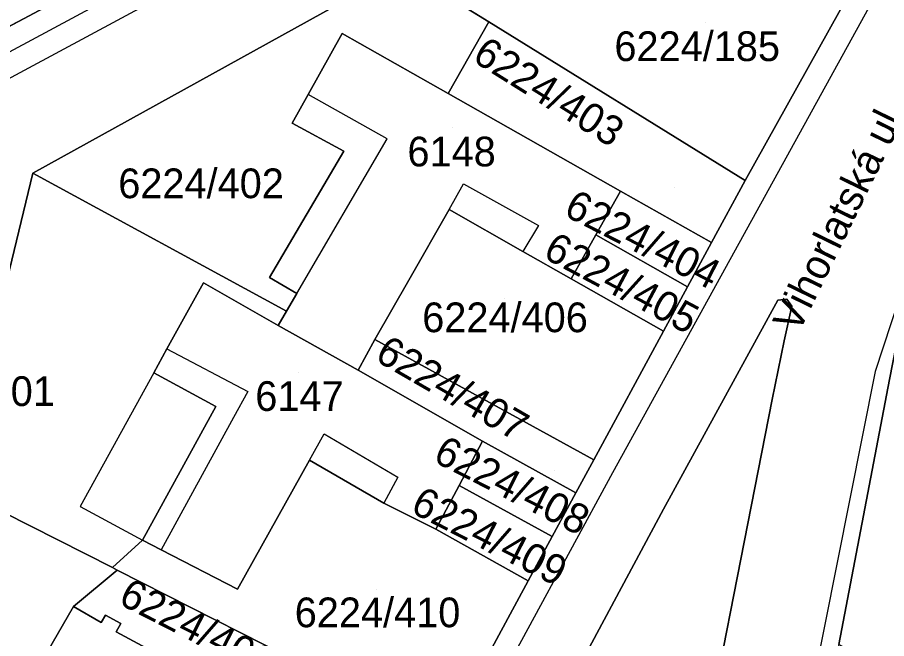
# Model space of a CAD drawing. Extents: x -266199 to -261993, y -1239047 to -1235108.
# Drawn here: x -263965.8 to -263907.2, y -1236427.7 to -1236385.8 of the extents above; entities that cross this region are included whole.
import ezdxf

# ---------------------------------------------------------------- set-up
doc = ezdxf.new("R2010")
doc.units = 0
for name, color, linetype in [('body_kn', 7, 'Continuous'), ('kladpar_druhypozemkov', 7, 'Continuous'), ('kladpar_hranice', 7, 'Continuous'), ('kladpar_parcelnecisla', 7, 'Continuous'), ('kladpar_plochy', 7, 'Continuous'), ('popisy', 7, 'Continuous'), ('zappar_hrandruhpozemk', 7, 'Continuous')]:
    doc.layers.add(name, color=color, linetype=linetype)

msp = doc.modelspace()

# ---------------------------------------------------------------- linework, layer by layer
at = {"layer": 'body_kn'}
for p, q in [((-263934.02, -1236386.14), (-263934.02, -1236386.14)), ((-263943.88, -1236386.92), (-263943.88, -1236386.92)), ((-263943.88, -1236386.92), (-263943.88, -1236386.92)), ((-263946.18, -1236391.04), (-263946.18, -1236391.04)), ((-263936.75, -1236390.96), (-263936.75, -1236390.96)), ((-263947.25, -1236392.96), (-263947.25, -1236392.96)), ((-263940.85, -1236394.01), (-263940.85, -1236394.01)), ((-263943.77, -1236394.85), (-263943.77, -1236394.85)), ((-263964.72, -1236396.32), (-263964.72, -1236396.32)), ((-263964.72, -1236396.32), (-263964.72, -1236396.32)), ((-263935.72, -1236397.05), (-263935.72, -1236397.05)), ((-263916.75, -1236396.82), (-263916.75, -1236396.82)), ((-263916.75, -1236396.82), (-263916.75, -1236396.82)), ((-263925.13, -1236397.53), (-263925.13, -1236397.53)), ((-263925.13, -1236397.53), (-263925.13, -1236397.53)), ((-263936.69, -1236398.78), (-263936.69, -1236398.78)), ((-263936.69, -1236398.78), (-263936.69, -1236398.78)), ((-263930.67, -1236399.84), (-263930.67, -1236399.84)), ((-263926.8, -1236400.48), (-263926.8, -1236400.48)), ((-263926.8, -1236400.48), (-263926.8, -1236400.48)), ((-263919.01, -1236400.99), (-263919.01, -1236400.99)), ((-263931.72, -1236401.59), (-263931.72, -1236401.59)), ((-263953.24, -1236403.71), (-263953.24, -1236403.71)), ((-263953.24, -1236403.71), (-263953.24, -1236403.71)), ((-263948.79, -1236403.34), (-263948.79, -1236403.34)), ((-263939.41, -1236403.52), (-263939.41, -1236403.52)), ((-263928.47, -1236403.43), (-263928.47, -1236403.43)), ((-263928.47, -1236403.43), (-263928.47, -1236403.43)), ((-263920.63, -1236403.98), (-263920.63, -1236403.98)), ((-263946.95, -1236404.42), (-263946.95, -1236404.42)), ((-263946.95, -1236404.42), (-263946.95, -1236404.42)), ((-263914.55, -1236404.87), (-263914.55, -1236404.87)), ((-263913.94, -1236404.8), (-263913.94, -1236404.8)), ((-263913.61, -1236405.27), (-263913.61, -1236405.27)), ((-263947.65, -1236405.62), (-263947.65, -1236405.62)), ((-263948.21, -1236406.59), (-263948.21, -1236406.59)), ((-263922.25, -1236406.97), (-263922.25, -1236406.97)), ((-263941.7, -1236407.52), (-263941.7, -1236407.52)), ((-263941.7, -1236407.52), (-263941.7, -1236407.52)), ((-263914.11, -1236407.62), (-263914.11, -1236407.62)), ((-263955.71, -1236408.14), (-263955.71, -1236408.14)), ((-263955.71, -1236408.14), (-263955.71, -1236408.14)), ((-263942.81, -1236409.58), (-263942.81, -1236409.58)), ((-263956.58, -1236409.77), (-263956.58, -1236409.77)), ((-263956.58, -1236409.77), (-263956.58, -1236409.77)), ((-263907.98, -1236409.68), (-263907.98, -1236409.68)), ((-263950.25, -1236411.02), (-263950.25, -1236411.02)), ((-263914.92, -1236411.56), (-263914.92, -1236411.56)), ((-263952.4, -1236412.03), (-263952.4, -1236412.03)), ((-263951.21, -1236412.77), (-263951.21, -1236412.77)), ((-263945.1, -1236413.88), (-263945.1, -1236413.88)), ((-263934.44, -1236414.37), (-263934.44, -1236414.37)), ((-263934.44, -1236414.37), (-263934.44, -1236414.37)), ((-263946.09, -1236415.65), (-263946.09, -1236415.65)), ((-263946.09, -1236415.65), (-263946.09, -1236415.65)), ((-263926.93, -1236415.62), (-263926.93, -1236415.62)), ((-263925.67, -1236416.5), (-263925.67, -1236416.5)), ((-263940.14, -1236416.79), (-263940.14, -1236416.79)), ((-263936.02, -1236417.34), (-263936.02, -1236417.34)), ((-263936.02, -1236417.34), (-263936.02, -1236417.34)), ((-263928.14, -1236417.84), (-263928.14, -1236417.84)), ((-263961.53, -1236418.76), (-263961.53, -1236418.76)), ((-263941.09, -1236418.53), (-263941.09, -1236418.53)), ((-263922.25, -1236418.95), (-263922.25, -1236418.95)), ((-263937.59, -1236420.29), (-263937.59, -1236420.29)), ((-263929.74, -1236420.78), (-263929.74, -1236420.78)), ((-263957.35, -1236421.03), (-263957.35, -1236421.03)), ((-263956.08, -1236421.67), (-263956.08, -1236421.67)), ((-263959.36, -1236422.88), (-263959.36, -1236422.88)), ((-263959.05, -1236423.04), (-263959.05, -1236423.04)), ((-263959.05, -1236423.04), (-263959.05, -1236423.04)), ((-263931.36, -1236423.77), (-263931.36, -1236423.77)), ((-263931.36, -1236423.77), (-263931.36, -1236423.77)), ((-263950.95, -1236424.32), (-263950.95, -1236424.32)), ((-263961.99, -1236425.5), (-263961.99, -1236425.5)), ((-263960.13, -1236426.58), (-263960.13, -1236426.58)), ((-263959.83, -1236426.08), (-263959.83, -1236426.08)), ((-263959.11, -1236427.2), (-263959.11, -1236427.2)), ((-263958.8, -1236426.64), (-263958.8, -1236426.64))]:
    msp.add_line(p, q, dxfattribs=at)
at = {"layer": 'kladpar_druhypozemkov'}
for p, q in [((-263919.41, -1236386.18), (-263919.41, -1236386.18)), ((-263936.48, -1236393.27), (-263936.48, -1236393.27)), ((-263952.19, -1236396.14), (-263952.19, -1236396.14)), ((-263921.5, -1236397.26), (-263921.5, -1236397.26)), ((-263922.38, -1236400.42), (-263922.38, -1236400.42)), ((-263924.19, -1236403.99), (-263924.19, -1236403.99)), ((-263932.98, -1236404.79), (-263932.98, -1236404.79)), ((-263946.8, -1236409.73), (-263946.8, -1236409.73)), ((-263929.59, -1236416.37), (-263929.59, -1236416.37)), ((-263931.7, -1236417.2), (-263931.7, -1236417.2)), ((-263933.19, -1236420.77), (-263933.19, -1236420.77)), ((-263941.56, -1236424.32), (-263941.56, -1236424.32))]:
    msp.add_line(p, q, dxfattribs=at)
at = {"layer": 'kladpar_hranice'}
for points in [[(-263816.18, -1236226.75), (-263826.2, -1236245.42), (-263836.21, -1236264.06), (-263836.94, -1236265.42), (-263845.64, -1236281.4), (-263846.39, -1236282.72), (-263858.77, -1236304.48), (-263870.82, -1236325.69), (-263879.41, -1236340.94), (-263880.17, -1236342.36), (-263887.47, -1236357.31), (-263894.57, -1236375.82), (-263895.21, -1236377.24), (-263901.45, -1236392.27), (-263906.58, -1236407.92), (-263907.02, -1236410.22), (-263910.44, -1236428.05), (-263914.07, -1236446.98), (-263914.43, -1236448.51), (-263918.05, -1236465.54)], [(-263958.44, -1236382.24), (-263975.04, -1236391.08), (-263992.65, -1236359.38), (-263976.51, -1236351.26), (-263958.44, -1236382.24)], [(-263906.88, -1236364.19), (-263923.3, -1236373.42), (-263939.8, -1236382.56), (-263945.19, -1236385.54), (-263964.72, -1236396.32), (-263966.77, -1236404.78), (-263980.16, -1236411.78), (-263988.48, -1236408.56), (-263991.42, -1236409.29), (-263995.95, -1236402.42), (-263990.99, -1236399.85), (-263975.04, -1236391.08), (-263958.44, -1236382.24), (-263942.58, -1236373.84), (-263926.99, -1236364.91), (-263927.69, -1236363.44), (-263911.78, -1236355.63)], [(-263916.75, -1236396.82), (-263934.02, -1236386.14), (-263939.8, -1236382.56), (-263923.3, -1236373.42), (-263906.88, -1236364.19), (-263903.81, -1236362.59), (-263902.37, -1236362.51), (-263900.53, -1236363.24), (-263900, -1236363.73), (-263903.37, -1236372.8), (-263916.75, -1236396.82)], [(-263958.83, -1236477.38), (-263950.22, -1236461.58), (-263951.61, -1236460.9), (-263948.3, -1236454.84), (-263947.05, -1236452.56), (-263942.51, -1236444.18), (-263939.15, -1236438.06), (-263937, -1236434.21), (-263931.36, -1236423.77), (-263929.74, -1236420.78), (-263928.14, -1236417.84), (-263926.93, -1236415.62), (-263922.25, -1236406.97), (-263920.63, -1236403.98), (-263919.01, -1236400.99), (-263916.75, -1236396.82), (-263903.37, -1236372.8)], [(-263964.72, -1236396.32), (-263945.19, -1236385.54), (-263939.8, -1236382.56), (-263934.02, -1236386.14), (-263936.75, -1236390.96), (-263943.88, -1236386.92), (-263946.18, -1236391.04), (-263947.25, -1236392.96), (-263943.77, -1236394.85), (-263948.79, -1236403.34), (-263946.95, -1236404.42), (-263947.65, -1236405.62), (-263964.72, -1236396.32)], [(-263916.75, -1236396.82), (-263919.01, -1236400.99), (-263925.13, -1236397.53), (-263936.75, -1236390.96), (-263934.02, -1236386.14), (-263916.75, -1236396.82)], [(-263943.88, -1236386.92), (-263936.75, -1236390.96), (-263925.13, -1236397.53), (-263926.8, -1236400.48), (-263928.47, -1236403.43), (-263931.72, -1236401.59), (-263936.69, -1236398.78), (-263939.41, -1236403.52), (-263941.7, -1236407.52), (-263942.81, -1236409.58), (-263948.21, -1236406.59), (-263947.65, -1236405.62), (-263946.95, -1236404.42), (-263948.79, -1236403.34), (-263943.77, -1236394.85), (-263947.25, -1236392.96), (-263946.18, -1236391.04), (-263943.88, -1236386.92)], [(-263901.45, -1236392.27), (-263879.86, -1236403.75), (-263874.81, -1236406.44), (-263855.08, -1236416.93), (-263863.36, -1236432.88), (-263870.07, -1236445.83), (-263859.36, -1236452.61), (-263861.22, -1236455.71), (-263872.93, -1236449.13), (-263891.83, -1236438.51), (-263910.44, -1236428.05), (-263907.02, -1236410.22), (-263906.58, -1236407.92), (-263901.45, -1236392.27)], [(-263980.16, -1236411.78), (-263966.77, -1236404.78), (-263964.72, -1236396.32), (-263947.65, -1236405.62), (-263948.21, -1236406.59), (-263953.24, -1236403.71), (-263955.71, -1236408.14), (-263956.58, -1236409.77), (-263952.4, -1236412.03), (-263957.35, -1236421.03), (-263959.36, -1236422.88), (-263968.57, -1236418.22), (-263980.16, -1236411.78)], [(-263925.13, -1236397.53), (-263919.01, -1236400.99), (-263920.63, -1236403.98), (-263926.8, -1236400.48), (-263925.13, -1236397.53)], [(-263928.47, -1236403.43), (-263922.25, -1236406.97), (-263926.93, -1236415.62), (-263941.7, -1236407.52), (-263939.41, -1236403.52), (-263936.69, -1236398.78), (-263931.72, -1236401.59), (-263928.47, -1236403.43)], [(-263926.8, -1236400.48), (-263920.63, -1236403.98), (-263922.25, -1236406.97), (-263928.47, -1236403.43), (-263926.8, -1236400.48)], [(-263953.24, -1236403.71), (-263948.21, -1236406.59), (-263942.81, -1236409.58), (-263934.44, -1236414.37), (-263936.02, -1236417.34), (-263937.59, -1236420.29), (-263941.09, -1236418.53), (-263946.09, -1236415.65), (-263950.95, -1236424.32), (-263956.08, -1236421.67), (-263957.35, -1236421.03), (-263952.4, -1236412.03), (-263956.58, -1236409.77), (-263955.71, -1236408.14), (-263953.24, -1236403.71)], [(-263929.87, -1236478.51), (-263924.64, -1236462.38), (-263920.78, -1236441.41), (-263914.92, -1236411.56), (-263914.11, -1236407.62), (-263913.61, -1236405.27), (-263913.94, -1236404.8), (-263914.55, -1236404.87), (-263922.25, -1236418.95), (-263929.08, -1236431.67), (-263935.81, -1236443.94), (-263946.57, -1236463.65), (-263952.6, -1236474.73)], [(-263952.6, -1236474.73), (-263946.57, -1236463.65), (-263935.81, -1236443.94), (-263929.08, -1236431.67), (-263922.25, -1236418.95), (-263914.55, -1236404.87), (-263913.94, -1236404.8), (-263913.61, -1236405.27), (-263914.11, -1236407.62), (-263914.92, -1236411.56), (-263920.78, -1236441.41), (-263924.64, -1236462.38), (-263929.87, -1236478.51)], [(-263941.7, -1236407.52), (-263926.93, -1236415.62), (-263928.14, -1236417.84), (-263934.44, -1236414.37), (-263942.81, -1236409.58), (-263941.7, -1236407.52)], [(-263934.44, -1236414.37), (-263928.14, -1236417.84), (-263929.74, -1236420.78), (-263936.02, -1236417.34), (-263934.44, -1236414.37)], [(-263931.36, -1236423.77), (-263937, -1236434.21), (-263944.16, -1236430.58), (-263959.05, -1236423.04), (-263959.36, -1236422.88), (-263957.35, -1236421.03), (-263956.08, -1236421.67), (-263950.95, -1236424.32), (-263946.09, -1236415.65), (-263941.09, -1236418.53), (-263937.59, -1236420.29), (-263931.36, -1236423.77)], [(-263936.02, -1236417.34), (-263929.74, -1236420.78), (-263931.36, -1236423.77), (-263937.59, -1236420.29), (-263936.02, -1236417.34)], [(-263968.57, -1236418.22), (-263959.36, -1236422.88), (-263959.05, -1236423.04), (-263961.99, -1236425.5), (-263964.43, -1236429.74), (-263965.34, -1236431.51), (-263962.76, -1236432.83), (-263959.86, -1236434.31), (-263961.81, -1236437.9), (-263962.14, -1236438.51), (-263964.18, -1236442.27), (-263964.42, -1236442.09), (-263965.62, -1236444.05), (-263966.48, -1236443.5), (-263966.3, -1236443.22), (-263978.66, -1236436.63), (-263978.06, -1236435.53), (-263976.68, -1236433.01), (-263968.57, -1236418.22)], [(-263959.05, -1236423.04), (-263944.16, -1236430.58), (-263946.12, -1236434.21), (-263959.11, -1236427.2), (-263958.8, -1236426.64), (-263959.83, -1236426.08), (-263960.13, -1236426.58), (-263961.99, -1236425.5), (-263959.05, -1236423.04)], [(-263942.56, -1236436.13), (-263945.95, -1236441.99), (-263949.73, -1236440.02), (-263954.88, -1236437.35), (-263959.69, -1236446.03), (-263964.77, -1236443.36), (-263964.18, -1236442.27), (-263962.14, -1236438.51), (-263961.81, -1236437.9), (-263959.86, -1236434.31), (-263962.76, -1236432.83), (-263965.34, -1236431.51), (-263964.43, -1236429.74), (-263961.99, -1236425.5), (-263960.13, -1236426.58), (-263959.83, -1236426.08), (-263958.8, -1236426.64), (-263959.11, -1236427.2), (-263946.12, -1236434.21), (-263942.56, -1236436.13)]]:
    msp.add_lwpolyline(points, dxfattribs=at)
at = {"layer": 'kladpar_plochy'}
for p, q in [((-263903.37, -1236372.8), (-263916.75, -1236396.82)), ((-263958.44, -1236382.24), (-263975.04, -1236391.08)), ((-263934.02, -1236386.14), (-263939.8, -1236382.56)), ((-263916.75, -1236396.82), (-263934.02, -1236386.14)), ((-263910.44, -1236428.05), (-263907.02, -1236410.22))]:
    msp.add_line(p, q, dxfattribs=at)
for points in [[(-263816.18, -1236226.75), (-263826.2, -1236245.42), (-263836.21, -1236264.06), (-263836.94, -1236265.42), (-263845.64, -1236281.4), (-263846.39, -1236282.72), (-263858.77, -1236304.48), (-263870.82, -1236325.69), (-263879.41, -1236340.94), (-263880.17, -1236342.36), (-263887.47, -1236357.31), (-263894.57, -1236375.82), (-263895.21, -1236377.24), (-263901.45, -1236392.27), (-263906.58, -1236407.92), (-263907.02, -1236410.22), (-263910.44, -1236428.05), (-263914.07, -1236446.98), (-263914.43, -1236448.51), (-263918.05, -1236465.54)], [(-263906.88, -1236364.19), (-263923.3, -1236373.42), (-263939.8, -1236382.56), (-263945.19, -1236385.54), (-263964.72, -1236396.32), (-263966.77, -1236404.78), (-263980.16, -1236411.78), (-263988.48, -1236408.56), (-263991.42, -1236409.29), (-263995.95, -1236402.42), (-263990.99, -1236399.85), (-263975.04, -1236391.08), (-263958.44, -1236382.24), (-263942.58, -1236373.84), (-263926.99, -1236364.91), (-263927.69, -1236363.44), (-263911.78, -1236355.63)], [(-263958.83, -1236477.38), (-263950.22, -1236461.58), (-263951.61, -1236460.9), (-263948.3, -1236454.84), (-263947.05, -1236452.56), (-263942.51, -1236444.18), (-263939.15, -1236438.06), (-263937, -1236434.21), (-263931.36, -1236423.77), (-263929.74, -1236420.78), (-263928.14, -1236417.84), (-263926.93, -1236415.62), (-263922.25, -1236406.97), (-263920.63, -1236403.98), (-263919.01, -1236400.99), (-263916.75, -1236396.82), (-263903.37, -1236372.8)], [(-263929.87, -1236478.51), (-263924.64, -1236462.38), (-263920.78, -1236441.41), (-263914.92, -1236411.56), (-263914.11, -1236407.62), (-263913.61, -1236405.27), (-263913.94, -1236404.8), (-263914.55, -1236404.87), (-263922.25, -1236418.95), (-263929.08, -1236431.67), (-263935.81, -1236443.94), (-263946.57, -1236463.65), (-263952.6, -1236474.73)], [(-263952.6, -1236474.73), (-263946.57, -1236463.65), (-263935.81, -1236443.94), (-263929.08, -1236431.67), (-263922.25, -1236418.95), (-263914.55, -1236404.87), (-263913.94, -1236404.8), (-263913.61, -1236405.27), (-263914.11, -1236407.62), (-263914.92, -1236411.56), (-263920.78, -1236441.41), (-263924.64, -1236462.38), (-263929.87, -1236478.51)]]:
    msp.add_lwpolyline(points, dxfattribs=at)
for points in [[(-263964.72, -1236396.32), (-263945.19, -1236385.54), (-263939.8, -1236382.56), (-263934.02, -1236386.14), (-263936.75, -1236390.96), (-263943.88, -1236386.92), (-263946.18, -1236391.04), (-263947.25, -1236392.96), (-263943.77, -1236394.85), (-263948.79, -1236403.34), (-263946.95, -1236404.42), (-263947.65, -1236405.62)], [(-263916.75, -1236396.82), (-263919.01, -1236400.99), (-263925.13, -1236397.53), (-263936.75, -1236390.96), (-263934.02, -1236386.14)], [(-263943.88, -1236386.92), (-263936.75, -1236390.96), (-263925.13, -1236397.53), (-263926.8, -1236400.48), (-263928.47, -1236403.43), (-263931.72, -1236401.59), (-263936.69, -1236398.78), (-263939.41, -1236403.52), (-263941.7, -1236407.52), (-263942.81, -1236409.58), (-263948.21, -1236406.59), (-263947.65, -1236405.62), (-263946.95, -1236404.42), (-263948.79, -1236403.34), (-263943.77, -1236394.85), (-263947.25, -1236392.96), (-263946.18, -1236391.04)], [(-263980.16, -1236411.78), (-263966.77, -1236404.78), (-263964.72, -1236396.32), (-263947.65, -1236405.62), (-263948.21, -1236406.59), (-263953.24, -1236403.71), (-263955.71, -1236408.14), (-263956.58, -1236409.77), (-263952.4, -1236412.03), (-263957.35, -1236421.03), (-263959.36, -1236422.88), (-263968.57, -1236418.22)], [(-263925.13, -1236397.53), (-263919.01, -1236400.99), (-263920.63, -1236403.98), (-263926.8, -1236400.48)], [(-263928.47, -1236403.43), (-263922.25, -1236406.97), (-263926.93, -1236415.62), (-263941.7, -1236407.52), (-263939.41, -1236403.52), (-263936.69, -1236398.78), (-263931.72, -1236401.59)], [(-263926.8, -1236400.48), (-263920.63, -1236403.98), (-263922.25, -1236406.97), (-263928.47, -1236403.43)], [(-263953.24, -1236403.71), (-263948.21, -1236406.59), (-263942.81, -1236409.58), (-263934.44, -1236414.37), (-263936.02, -1236417.34), (-263937.59, -1236420.29), (-263941.09, -1236418.53), (-263946.09, -1236415.65), (-263950.95, -1236424.32), (-263956.08, -1236421.67), (-263957.35, -1236421.03), (-263952.4, -1236412.03), (-263956.58, -1236409.77), (-263955.71, -1236408.14)], [(-263941.7, -1236407.52), (-263926.93, -1236415.62), (-263928.14, -1236417.84), (-263934.44, -1236414.37), (-263942.81, -1236409.58)], [(-263934.44, -1236414.37), (-263928.14, -1236417.84), (-263929.74, -1236420.78), (-263936.02, -1236417.34)], [(-263931.36, -1236423.77), (-263937, -1236434.21), (-263944.16, -1236430.58), (-263959.05, -1236423.04), (-263959.36, -1236422.88), (-263957.35, -1236421.03), (-263956.08, -1236421.67), (-263950.95, -1236424.32), (-263946.09, -1236415.65), (-263941.09, -1236418.53), (-263937.59, -1236420.29)], [(-263936.02, -1236417.34), (-263929.74, -1236420.78), (-263931.36, -1236423.77), (-263937.59, -1236420.29)], [(-263968.57, -1236418.22), (-263959.36, -1236422.88), (-263959.05, -1236423.04), (-263961.99, -1236425.5), (-263964.43, -1236429.74), (-263965.34, -1236431.51), (-263962.76, -1236432.83), (-263959.86, -1236434.31), (-263961.81, -1236437.9), (-263962.14, -1236438.51), (-263964.18, -1236442.27), (-263964.42, -1236442.09), (-263965.62, -1236444.05), (-263966.48, -1236443.5), (-263966.3, -1236443.22), (-263978.66, -1236436.63), (-263978.06, -1236435.53), (-263976.68, -1236433.01)], [(-263959.05, -1236423.04), (-263944.16, -1236430.58), (-263946.12, -1236434.21), (-263959.11, -1236427.2), (-263958.8, -1236426.64), (-263959.83, -1236426.08), (-263960.13, -1236426.58), (-263961.99, -1236425.5)], [(-263942.56, -1236436.13), (-263945.95, -1236441.99), (-263949.73, -1236440.02), (-263954.88, -1236437.35), (-263959.69, -1236446.03), (-263964.77, -1236443.36), (-263964.18, -1236442.27), (-263962.14, -1236438.51), (-263961.81, -1236437.9), (-263959.86, -1236434.31), (-263962.76, -1236432.83), (-263965.34, -1236431.51), (-263964.43, -1236429.74), (-263961.99, -1236425.5), (-263960.13, -1236426.58), (-263959.83, -1236426.08), (-263958.8, -1236426.64), (-263959.11, -1236427.2), (-263946.12, -1236434.21)]]:
    msp.add_lwpolyline(points, close=True, dxfattribs=at)
at = {"layer": 'zappar_hrandruhpozemk'}
for p, q in [((-263956.96, -1236384.92), (-263991.32, -1236403.38)), ((-263940.85, -1236394.01), (-263946.18, -1236391.04)), ((-263902.16, -1236391.8), (-263907.98, -1236409.68)), ((-263946.95, -1236404.42), (-263940.85, -1236394.01)), ((-263936.69, -1236398.78), (-263935.72, -1236397.05)), ((-263935.72, -1236397.05), (-263930.67, -1236399.84)), ((-263930.67, -1236399.84), (-263931.72, -1236401.59)), ((-263955.71, -1236408.14), (-263950.25, -1236411.02)), ((-263956.58, -1236409.77), (-263961.53, -1236418.76)), ((-263946.09, -1236415.65), (-263945.1, -1236413.88)), ((-263945.1, -1236413.88), (-263940.14, -1236416.79)), ((-263940.14, -1236416.79), (-263941.09, -1236418.53)), ((-263961.53, -1236418.76), (-263957.35, -1236421.03))]:
    msp.add_line(p, q, dxfattribs=at)
for points in [[(-263901.97, -1236373.46), (-263925.67, -1236416.5), (-263945.65, -1236453.26)], [(-263957.87, -1236383.62), (-263992.31, -1236402.12), (-263991.32, -1236403.38)], [(-263907.98, -1236409.68), (-263915.64, -1236448.14), (-263918.63, -1236465), (-263919.85, -1236476.32)], [(-263950.25, -1236411.02), (-263951.21, -1236412.77), (-263956.08, -1236421.67)]]:
    msp.add_lwpolyline(points, dxfattribs=at)

# ---------------------------------------------------------------- texts
at = {"layer": 'kladpar_parcelnecisla'}
for s, p in [('6224/185', (-263925.552, -1236388.78)), ('6148', (-263939.494, -1236395.87)), ('6224/402', (-263958.973, -1236398.01)), ('6224/406', (-263938.497, -1236407.03)), ('6224/401', (-263974.397, -1236412)), ('6147', (-263949.743, -1236412.33)), ('6224/410', (-263947.087, -1236426.89))]:
    msp.add_text(s, height=2, dxfattribs=at).set_placement(p)
for s, rotation, p in [('6224/403', 328, (-263935.209, -1236388.726)), ('6224/404', 333, (-263929.053, -1236399.13)), ('6224/405', 332, (-263930.443, -1236401.973)), ('6224/407', 330, (-263941.771, -1236408.881)), ('6224/408', 333, (-263937.854, -1236415.689)), ('6224/409', 333, (-263939.373, -1236419.11)), ('6224/400', 333, (-263959.051, -1236425.276))]:
    msp.add_text(s, height=2, rotation=rotation, dxfattribs=at).set_placement(p)
at = {"layer": 'popisy'}
msp.add_text('Vihorlatská ul.', height=2, rotation=64, dxfattribs=at).set_placement((-263913.151, -1236407.169))

doc.saveas('drawing.dxf')
